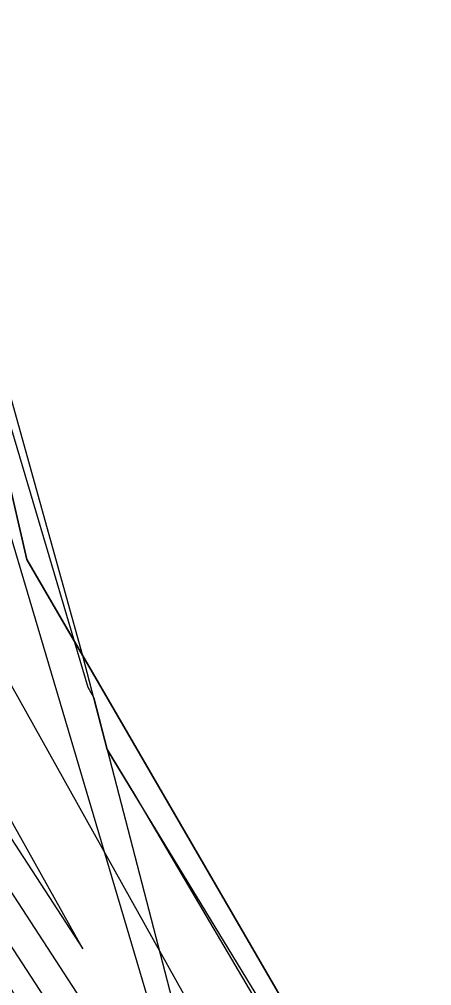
# Model space of a CAD drawing. Extents: x -264070 to -262271, y -1238894 to -1238141.
# Drawn here: x -263031.6 to -263009.7, y -1238330.2 to -1238278.9 of the extents above; entities that cross this region are included whole.
import ezdxf

# ---------------------------------------------------------------- set-up
doc = ezdxf.new("R2010")
doc.units = 0
for name, color, linetype in [('body_kn', 7, 'Continuous'), ('kladpar_hranice', 7, 'Continuous'), ('kladpar_plochy', 7, 'Continuous'), ('tarchy_linie', 7, 'Continuous'), ('zappar_hrandruhpozemk', 7, 'Continuous')]:
    doc.layers.add(name, color=color, linetype=linetype)

msp = doc.modelspace()

# ---------------------------------------------------------------- linework, layer by layer
at = {"layer": 'body_kn'}
for p, q in [((-263031.2, -1238307.61), (-263031.2, -1238307.61)), ((-263028.23, -1238312.73), (-263028.23, -1238312.73)), ((-263028.23, -1238312.73), (-263028.23, -1238312.73)), ((-263027.97, -1238314.38), (-263027.97, -1238314.38)), ((-263027.65, -1238314.96), (-263027.65, -1238314.96)), ((-263026.93, -1238317.7), (-263026.93, -1238317.7)), ((-263026.93, -1238317.7), (-263026.93, -1238317.7)), ((-263025.48, -1238320.08), (-263025.48, -1238320.08)), ((-263028.22, -1238328.28), (-263028.22, -1238328.28))]:
    msp.add_line(p, q, dxfattribs=at)
at = {"layer": 'kladpar_hranice'}
for points in [[(-263011.78, -1238341.08), (-263028.23, -1238312.73), (-263031.2, -1238307.61), (-263034.55, -1238293.07), (-263036.73, -1238283.58), (-263037.68, -1238277.24), (-263036.8, -1238276.02), (-263021.23, -1238269.49), (-263005.63, -1238263.53), (-262991, -1238259.57)], [(-263031.71, -1238330.94), (-263043.08, -1238311.28), (-263044.82, -1238308.12), (-263045.52, -1238306.94), (-263046.2, -1238305.99), (-263046.46, -1238305.68), (-263049.24, -1238300.74), (-263050.1, -1238299.31), (-263051.09, -1238297.58), (-263052.62, -1238294.91), (-263057.73, -1238285.95), (-263056.4, -1238285.69), (-263051.97, -1238283.44), (-263044.32, -1238279.73), (-263039.46, -1238277.33), (-263036.8, -1238276.02), (-263037.68, -1238277.24), (-263036.73, -1238283.58), (-263034.55, -1238293.07), (-263031.2, -1238307.61), (-263028.23, -1238312.73), (-263011.78, -1238341.08)]]:
    msp.add_lwpolyline(points, dxfattribs=at)
at = {"layer": 'kladpar_plochy'}
for points in [[(-263011.78, -1238341.08), (-263028.23, -1238312.73), (-263031.2, -1238307.61), (-263034.55, -1238293.07), (-263036.73, -1238283.58), (-263037.68, -1238277.24), (-263036.8, -1238276.02), (-263021.23, -1238269.49), (-263005.63, -1238263.53)], [(-263031.71, -1238330.94), (-263043.08, -1238311.28), (-263044.82, -1238308.12), (-263045.52, -1238306.94), (-263046.2, -1238305.99), (-263046.46, -1238305.68), (-263049.24, -1238300.74), (-263050.1, -1238299.31), (-263051.09, -1238297.58), (-263052.62, -1238294.91), (-263057.73, -1238285.95), (-263056.4, -1238285.69), (-263051.97, -1238283.44), (-263044.32, -1238279.73), (-263039.46, -1238277.33), (-263036.8, -1238276.02), (-263037.68, -1238277.24), (-263036.73, -1238283.58), (-263034.55, -1238293.07), (-263031.2, -1238307.61), (-263028.23, -1238312.73), (-263011.78, -1238341.08)]]:
    msp.add_lwpolyline(points, dxfattribs=at)
at = {"layer": 'tarchy_linie'}
for points in [[(-263056.4, -1238285.69), (-263055.03, -1238285.01), (-263053.56, -1238284.28), (-263049.95, -1238291.56), (-263036.57, -1238315.45), (-263028.22, -1238328.28), (-263052.96, -1238283.99), (-263051.85, -1238283.44), (-263049.81, -1238282.44), (-263046.67, -1238280.89), (-263035.3, -1238301.24), (-263040.47, -1238283.8), (-263040.46, -1238277.82), (-263039.46, -1238277.33), (-263038.91, -1238277.06), (-263038.59, -1238278.01), (-263037.11, -1238282.44), (-263037.15, -1238283.4), (-263027.97, -1238314.38), (-263027.65, -1238314.96), (-263026.93, -1238317.7), (-263025.48, -1238320.08), (-263017.88, -1238332.99)], [(-263038.59, -1238278.01), (-263038.81, -1238283.6), (-263023.76, -1238334.4), (-263004.35, -1238368.98), (-262988.5, -1238396.63), (-262970, -1238425.7), (-262949.59, -1238461.67), (-262929.74, -1238490.84), (-262915.64, -1238510.07), (-262911.62, -1238516.37), (-262904.25, -1238532.08), (-262899.49, -1238561.55), (-262883.46, -1238603.14), (-262855.12, -1238679.37), (-262825.32, -1238749.06), (-262831.6, -1238762.46)], [(-263049.81, -1238282.44), (-263016.2, -1238342.64), (-262978.3, -1238405.77), (-262957.24, -1238440.79), (-262909.76, -1238544.87), (-262886.28, -1238607.09), (-262862.09, -1238671.7), (-262834.14, -1238746.5), (-262835.49, -1238761.73)], [(-263055.03, -1238285.01), (-263051.32, -1238292.29), (-263037.9, -1238316.25), (-263024.35, -1238337.09), (-262999.02, -1238379.63), (-262988.72, -1238396.66), (-262981.15, -1238408.68), (-262970.2, -1238425.82), (-262949.94, -1238461.94), (-262926.84, -1238495.4), (-262921.43, -1238502.6), (-262915.89, -1238510.25), (-262914.81, -1238513.45), (-262908.31, -1238550.69), (-262885.94, -1238597.77), (-262863.52, -1238671.22), (-262830.98, -1238762.57)], [(-262948.78, -1238467.76), (-262950.68, -1238463.6), (-262951.23, -1238462.8), (-262954.1, -1238457.7), (-262956.07, -1238453.77), (-262962.09, -1238442.6), (-262965.81, -1238436.82), (-262971.53, -1238426.62), (-262982.46, -1238409.51), (-262990.04, -1238397.47), (-263025.67, -1238337.91), (-263039.23, -1238317.05), (-263052.69, -1238293.02), (-263056.53, -1238285.71), (-263056.4, -1238285.69)]]:
    msp.add_lwpolyline(points, dxfattribs=at)
at = {"layer": 'zappar_hrandruhpozemk'}
for p, q in [((-263028.23, -1238312.73), (-263032.77, -1238296.42)), ((-263026.93, -1238317.7), (-263028.23, -1238312.73)), ((-263026.93, -1238317.7), (-263022.5, -1238334.79)), ((-263012.31, -1238341.74), (-263026.93, -1238317.7))]:
    msp.add_line(p, q, dxfattribs=at)

doc.saveas('drawing.dxf')
